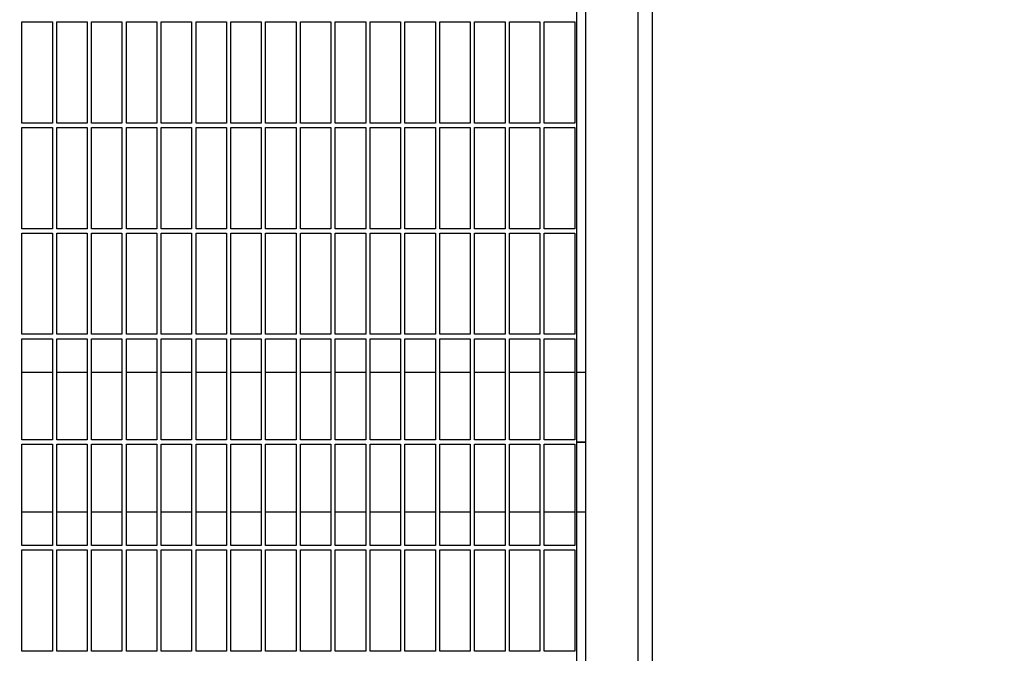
# Model space of a CAD drawing. Header units: inches. Extents: x 36 to 1719, y -84 to 1122.
# Tile 542 of 571: x 1063 to 1091, y 834 to 852. Entities that reach past the tile are written whole.
import ezdxf

# ---------------------------------------------------------------- set-up
doc = ezdxf.new("R2010")
doc.units = ezdxf.units.IN
doc.header["$LTSCALE"] = 48
doc.header["$MEASUREMENT"] = 0
doc.layers.add('Dimension (ANSI)', color=7, linetype='Continuous', lineweight=25)
doc.layers.add('Visible (ANSI)', color=7, linetype='Continuous', lineweight=30)
doc.styles.add('Note Text (ANSI)', font='tahoma.ttf')
doc.dimstyles.new('Architectural (ANSI)', dxfattribs={"dimscale": 48, "dimtxt": 0.125, "dimasz": 0.098425, "dimexe": 0.125, "dimexo": 0.0625, "dimgap": 0.031496, "dimtad": 0, "dimtih": 1, "dimtoh": 1, "dimdec": 4, "dimrnd": 1e-08, "dimzin": 3, "dimdsep": 46, "dimlunit": 4, "dimtxsty": 'Note Text (ANSI)', "dimcen": 0.09, "dimdle": 0.393701, "dimclrd": 256, "dimclre": 256, "dimclrt": 256, "dimadec": 0, "dimazin": 3, "dimtfac": 0.96, "dimtofl": 0, "dimtmove": 0, "dimatfit": 3, "dimfxl": 1, "dimfrac": 2, "dimtolj": 1, "dimtzin": 12, "dimlwd": -1, "dimlwe": -1, "dimarcsym": 0})

# ---------------------------------------------------------------- blocks, each defined once
blk = doc.blocks.new('*D17')
at = {"layer": 'Defpoints', "color": 0, "transparency": 16777216}
for p in [(1035.918, 896.491), (1035.918, 760.491), (1124.12, 760.491)]:
    blk.add_point(p, dxfattribs=at)
at = {"layer": 'Dimension (ANSI)', "transparency": 16777216}
for p, q in [((1038.918, 896.491), (1130.12, 896.491)), ((1124.12, 891.767), (1124.12, 835.013)), ((1124.12, 765.216), (1124.12, 825.97)), ((1038.918, 760.491), (1130.12, 760.491))]:
    blk.add_line(p, q, dxfattribs=at)
for points in [[(1123.332, 891.767), (1124.907, 891.767), (1124.12, 896.491)], [(1123.332, 765.216), (1124.907, 765.216), (1124.12, 760.491)]]:
    blk.add_solid(points, dxfattribs=at)
at = {"layer": 'Dimension (ANSI)', "transparency": 16777216, "insert": (1114.021, 833.501), "char_height": 6, "attachment_point": 1, "style": 'Note Text (ANSI)'}
blk.add_mtext('\\A1;11\'-4"', dxfattribs=at)

msp = doc.modelspace()

# ---------------------------------------------------------------- linework, layer by layer
at = {"layer": 'Visible (ANSI)'}
for p, q in [((1079.24768, 891.5714), (1079.24768, 824.5714)), ((1080.74768, 891.5714), (1080.74768, 825.3214)), ((1081.16768, 825.3214), (1081.16768, 891.5714)), ((1078.99768, 825.96116), (1078.99768, 891.3214)), ((1063.06018, 849.47765), (1063.06018, 852.3839)), ((1063.06018, 852.3839), (1063.93518, 852.3839)), ((1063.93518, 852.3839), (1063.93518, 849.47765)), ((1064.06018, 849.47765), (1064.06018, 852.3839)), ((1064.06018, 852.3839), (1064.93518, 852.3839)), ((1064.93518, 852.3839), (1064.93518, 849.47765)), ((1065.06018, 849.47765), (1065.06018, 852.3839)), ((1065.06018, 852.3839), (1065.93518, 852.3839)), ((1065.93518, 852.3839), (1065.93518, 849.47765)), ((1066.06018, 849.47765), (1066.06018, 852.3839)), ((1066.06018, 852.3839), (1066.93518, 852.3839)), ((1066.93518, 852.3839), (1066.93518, 849.47765)), ((1067.06018, 849.47765), (1067.06018, 852.3839)), ((1067.06018, 852.3839), (1067.93518, 852.3839)), ((1067.93518, 852.3839), (1067.93518, 849.47765)), ((1068.06018, 849.47765), (1068.06018, 852.3839)), ((1068.06018, 852.3839), (1068.93518, 852.3839)), ((1068.93518, 852.3839), (1068.93518, 849.47765)), ((1069.06018, 849.47765), (1069.06018, 852.3839)), ((1069.06018, 852.3839), (1069.93518, 852.3839)), ((1069.93518, 852.3839), (1069.93518, 849.47765)), ((1070.06018, 849.47765), (1070.06018, 852.3839)), ((1070.06018, 852.3839), (1070.93518, 852.3839)), ((1070.93518, 852.3839), (1070.93518, 849.47765)), ((1071.06018, 849.47765), (1071.06018, 852.3839)), ((1071.06018, 852.3839), (1071.93518, 852.3839)), ((1071.93518, 852.3839), (1071.93518, 849.47765)), ((1072.06018, 849.47765), (1072.06018, 852.3839)), ((1072.06018, 852.3839), (1072.93518, 852.3839)), ((1072.93518, 852.3839), (1072.93518, 849.47765)), ((1073.06018, 849.47765), (1073.06018, 852.3839)), ((1073.06018, 852.3839), (1073.93518, 852.3839)), ((1073.93518, 852.3839), (1073.93518, 849.47765)), ((1074.06018, 849.47765), (1074.06018, 852.3839)), ((1074.06018, 852.3839), (1074.93518, 852.3839)), ((1074.93518, 852.3839), (1074.93518, 849.47765)), ((1075.06018, 849.47765), (1075.06018, 852.3839)), ((1075.06018, 852.3839), (1075.93518, 852.3839)), ((1075.93518, 852.3839), (1075.93518, 849.47765)), ((1076.06018, 849.47765), (1076.06018, 852.3839)), ((1076.06018, 852.3839), (1076.93518, 852.3839)), ((1076.93518, 852.3839), (1076.93518, 849.47765)), ((1077.06018, 849.47765), (1077.06018, 852.3839)), ((1077.06018, 852.3839), (1077.93518, 852.3839)), ((1077.93518, 852.3839), (1077.93518, 849.47765)), ((1078.06018, 849.47765), (1078.06018, 852.3839)), ((1078.06018, 852.3839), (1078.93518, 852.3839)), ((1078.93518, 852.3839), (1078.93518, 849.47765)), ((1063.93518, 849.47765), (1063.06018, 849.47765)), ((1063.06018, 846.4464), (1063.06018, 849.35265)), ((1063.06018, 849.35265), (1063.93518, 849.35265)), ((1063.93518, 849.35265), (1063.93518, 846.4464)), ((1064.93518, 849.47765), (1064.06018, 849.47765)), ((1064.06018, 846.4464), (1064.06018, 849.35265)), ((1064.06018, 849.35265), (1064.93518, 849.35265)), ((1064.93518, 849.35265), (1064.93518, 846.4464)), ((1065.93518, 849.47765), (1065.06018, 849.47765)), ((1065.06018, 846.4464), (1065.06018, 849.35265)), ((1065.06018, 849.35265), (1065.93518, 849.35265)), ((1065.93518, 849.35265), (1065.93518, 846.4464)), ((1066.93518, 849.47765), (1066.06018, 849.47765)), ((1066.06018, 846.4464), (1066.06018, 849.35265)), ((1066.06018, 849.35265), (1066.93518, 849.35265)), ((1066.93518, 849.35265), (1066.93518, 846.4464)), ((1067.93518, 849.47765), (1067.06018, 849.47765)), ((1067.06018, 846.4464), (1067.06018, 849.35265)), ((1067.06018, 849.35265), (1067.93518, 849.35265)), ((1067.93518, 849.35265), (1067.93518, 846.4464)), ((1068.93518, 849.47765), (1068.06018, 849.47765)), ((1068.06018, 846.4464), (1068.06018, 849.35265)), ((1068.06018, 849.35265), (1068.93518, 849.35265)), ((1068.93518, 849.35265), (1068.93518, 846.4464)), ((1069.93518, 849.47765), (1069.06018, 849.47765)), ((1069.06018, 846.4464), (1069.06018, 849.35265)), ((1069.06018, 849.35265), (1069.93518, 849.35265)), ((1069.93518, 849.35265), (1069.93518, 846.4464)), ((1070.93518, 849.47765), (1070.06018, 849.47765)), ((1070.06018, 846.4464), (1070.06018, 849.35265)), ((1070.06018, 849.35265), (1070.93518, 849.35265)), ((1070.93518, 849.35265), (1070.93518, 846.4464)), ((1071.93518, 849.47765), (1071.06018, 849.47765)), ((1071.06018, 846.4464), (1071.06018, 849.35265)), ((1071.06018, 849.35265), (1071.93518, 849.35265)), ((1071.93518, 849.35265), (1071.93518, 846.4464)), ((1072.93518, 849.47765), (1072.06018, 849.47765)), ((1072.06018, 846.4464), (1072.06018, 849.35265)), ((1072.06018, 849.35265), (1072.93518, 849.35265)), ((1072.93518, 849.35265), (1072.93518, 846.4464)), ((1073.93518, 849.47765), (1073.06018, 849.47765)), ((1073.06018, 846.4464), (1073.06018, 849.35265)), ((1073.06018, 849.35265), (1073.93518, 849.35265)), ((1073.93518, 849.35265), (1073.93518, 846.4464)), ((1074.93518, 849.47765), (1074.06018, 849.47765)), ((1074.06018, 846.4464), (1074.06018, 849.35265)), ((1074.06018, 849.35265), (1074.93518, 849.35265)), ((1074.93518, 849.35265), (1074.93518, 846.4464)), ((1075.93518, 849.47765), (1075.06018, 849.47765)), ((1075.06018, 846.4464), (1075.06018, 849.35265)), ((1075.06018, 849.35265), (1075.93518, 849.35265)), ((1075.93518, 849.35265), (1075.93518, 846.4464)), ((1076.93518, 849.47765), (1076.06018, 849.47765)), ((1076.06018, 846.4464), (1076.06018, 849.35265)), ((1076.06018, 849.35265), (1076.93518, 849.35265)), ((1076.93518, 849.35265), (1076.93518, 846.4464)), ((1077.93518, 849.47765), (1077.06018, 849.47765)), ((1077.06018, 846.4464), (1077.06018, 849.35265)), ((1077.06018, 849.35265), (1077.93518, 849.35265)), ((1077.93518, 849.35265), (1077.93518, 846.4464)), ((1078.93518, 849.47765), (1078.06018, 849.47765)), ((1078.06018, 846.4464), (1078.06018, 849.35265)), ((1078.06018, 849.35265), (1078.93518, 849.35265)), ((1078.93518, 849.35265), (1078.93518, 846.4464)), ((1063.93518, 846.4464), (1063.06018, 846.4464)), ((1064.93518, 846.4464), (1064.06018, 846.4464)), ((1065.93518, 846.4464), (1065.06018, 846.4464)), ((1066.93518, 846.4464), (1066.06018, 846.4464)), ((1067.93518, 846.4464), (1067.06018, 846.4464)), ((1068.93518, 846.4464), (1068.06018, 846.4464)), ((1069.93518, 846.4464), (1069.06018, 846.4464)), ((1070.93518, 846.4464), (1070.06018, 846.4464)), ((1071.93518, 846.4464), (1071.06018, 846.4464)), ((1072.93518, 846.4464), (1072.06018, 846.4464)), ((1073.93518, 846.4464), (1073.06018, 846.4464)), ((1074.93518, 846.4464), (1074.06018, 846.4464)), ((1075.93518, 846.4464), (1075.06018, 846.4464)), ((1076.93518, 846.4464), (1076.06018, 846.4464)), ((1077.93518, 846.4464), (1077.06018, 846.4464)), ((1078.93518, 846.4464), (1078.06018, 846.4464)), ((1063.06018, 843.41515), (1063.06018, 846.3214)), ((1063.06018, 846.3214), (1063.93518, 846.3214)), ((1063.93518, 846.3214), (1063.93518, 843.41515)), ((1064.06018, 843.41515), (1064.06018, 846.3214)), ((1064.06018, 846.3214), (1064.93518, 846.3214)), ((1064.93518, 846.3214), (1064.93518, 843.41515)), ((1065.06018, 843.41515), (1065.06018, 846.3214)), ((1065.06018, 846.3214), (1065.93518, 846.3214)), ((1065.93518, 846.3214), (1065.93518, 843.41515)), ((1066.06018, 843.41515), (1066.06018, 846.3214)), ((1066.06018, 846.3214), (1066.93518, 846.3214)), ((1066.93518, 846.3214), (1066.93518, 843.41515)), ((1067.06018, 843.41515), (1067.06018, 846.3214)), ((1067.06018, 846.3214), (1067.93518, 846.3214)), ((1067.93518, 846.3214), (1067.93518, 843.41515)), ((1068.06018, 843.41515), (1068.06018, 846.3214)), ((1068.06018, 846.3214), (1068.93518, 846.3214)), ((1068.93518, 846.3214), (1068.93518, 843.41515)), ((1069.06018, 843.41515), (1069.06018, 846.3214)), ((1069.06018, 846.3214), (1069.93518, 846.3214)), ((1069.93518, 846.3214), (1069.93518, 843.41515)), ((1070.06018, 843.41515), (1070.06018, 846.3214)), ((1070.06018, 846.3214), (1070.93518, 846.3214)), ((1070.93518, 846.3214), (1070.93518, 843.41515)), ((1071.06018, 843.41515), (1071.06018, 846.3214)), ((1071.06018, 846.3214), (1071.93518, 846.3214)), ((1071.93518, 846.3214), (1071.93518, 843.41515)), ((1072.06018, 843.41515), (1072.06018, 846.3214)), ((1072.06018, 846.3214), (1072.93518, 846.3214)), ((1072.93518, 846.3214), (1072.93518, 843.41515)), ((1073.06018, 843.41515), (1073.06018, 846.3214)), ((1073.06018, 846.3214), (1073.93518, 846.3214)), ((1073.93518, 846.3214), (1073.93518, 843.41515)), ((1074.06018, 843.41515), (1074.06018, 846.3214)), ((1074.06018, 846.3214), (1074.93518, 846.3214)), ((1074.93518, 846.3214), (1074.93518, 843.41515)), ((1075.06018, 843.41515), (1075.06018, 846.3214)), ((1075.06018, 846.3214), (1075.93518, 846.3214)), ((1075.93518, 846.3214), (1075.93518, 843.41515)), ((1076.06018, 843.41515), (1076.06018, 846.3214)), ((1076.06018, 846.3214), (1076.93518, 846.3214)), ((1076.93518, 846.3214), (1076.93518, 843.41515)), ((1077.06018, 843.41515), (1077.06018, 846.3214)), ((1077.06018, 846.3214), (1077.93518, 846.3214)), ((1077.93518, 846.3214), (1077.93518, 843.41515)), ((1078.06018, 843.41515), (1078.06018, 846.3214)), ((1078.06018, 846.3214), (1078.93518, 846.3214)), ((1078.93518, 846.3214), (1078.93518, 843.41515)), ((1063.93518, 843.41515), (1063.06018, 843.41515)), ((1064.93518, 843.41515), (1064.06018, 843.41515)), ((1065.93518, 843.41515), (1065.06018, 843.41515)), ((1066.93518, 843.41515), (1066.06018, 843.41515)), ((1067.93518, 843.41515), (1067.06018, 843.41515)), ((1068.93518, 843.41515), (1068.06018, 843.41515)), ((1069.93518, 843.41515), (1069.06018, 843.41515)), ((1070.93518, 843.41515), (1070.06018, 843.41515)), ((1071.93518, 843.41515), (1071.06018, 843.41515)), ((1072.93518, 843.41515), (1072.06018, 843.41515)), ((1073.93518, 843.41515), (1073.06018, 843.41515)), ((1074.93518, 843.41515), (1074.06018, 843.41515)), ((1075.93518, 843.41515), (1075.06018, 843.41515)), ((1076.93518, 843.41515), (1076.06018, 843.41515)), ((1077.93518, 843.41515), (1077.06018, 843.41515)), ((1078.93518, 843.41515), (1078.06018, 843.41515)), ((1063.06018, 840.3839), (1063.06018, 843.29015)), ((1063.06018, 843.29015), (1063.93518, 843.29015)), ((1063.93518, 843.29015), (1063.93518, 840.3839)), ((1064.06018, 840.3839), (1064.06018, 843.29015)), ((1064.06018, 843.29015), (1064.93518, 843.29015)), ((1064.93518, 843.29015), (1064.93518, 840.3839)), ((1065.06018, 840.3839), (1065.06018, 843.29015)), ((1065.06018, 843.29015), (1065.93518, 843.29015)), ((1065.93518, 843.29015), (1065.93518, 840.3839)), ((1066.06018, 840.3839), (1066.06018, 843.29015)), ((1066.06018, 843.29015), (1066.93518, 843.29015)), ((1066.93518, 843.29015), (1066.93518, 840.3839)), ((1067.06018, 840.3839), (1067.06018, 843.29015)), ((1067.06018, 843.29015), (1067.93518, 843.29015)), ((1067.93518, 843.29015), (1067.93518, 840.3839)), ((1068.06018, 840.3839), (1068.06018, 843.29015)), ((1068.06018, 843.29015), (1068.93518, 843.29015)), ((1068.93518, 843.29015), (1068.93518, 840.3839)), ((1069.06018, 840.3839), (1069.06018, 843.29015)), ((1069.06018, 843.29015), (1069.93518, 843.29015)), ((1069.93518, 843.29015), (1069.93518, 840.3839)), ((1070.06018, 840.3839), (1070.06018, 843.29015)), ((1070.06018, 843.29015), (1070.93518, 843.29015)), ((1070.93518, 843.29015), (1070.93518, 840.3839)), ((1071.06018, 840.3839), (1071.06018, 843.29015)), ((1071.06018, 843.29015), (1071.93518, 843.29015)), ((1071.93518, 843.29015), (1071.93518, 840.3839)), ((1072.06018, 840.3839), (1072.06018, 843.29015)), ((1072.06018, 843.29015), (1072.93518, 843.29015)), ((1072.93518, 843.29015), (1072.93518, 840.3839)), ((1073.06018, 840.3839), (1073.06018, 843.29015)), ((1073.06018, 843.29015), (1073.93518, 843.29015)), ((1073.93518, 843.29015), (1073.93518, 840.3839)), ((1074.06018, 840.3839), (1074.06018, 843.29015)), ((1074.06018, 843.29015), (1074.93518, 843.29015)), ((1074.93518, 843.29015), (1074.93518, 840.3839)), ((1075.06018, 840.3839), (1075.06018, 843.29015)), ((1075.06018, 843.29015), (1075.93518, 843.29015)), ((1075.93518, 843.29015), (1075.93518, 840.3839)), ((1076.06018, 840.3839), (1076.06018, 843.29015)), ((1076.06018, 843.29015), (1076.93518, 843.29015)), ((1076.93518, 843.29015), (1076.93518, 840.3839)), ((1077.06018, 840.3839), (1077.06018, 843.29015)), ((1077.06018, 843.29015), (1077.93518, 843.29015)), ((1077.93518, 843.29015), (1077.93518, 840.3839)), ((1078.06018, 840.3839), (1078.06018, 843.29015)), ((1078.06018, 843.29015), (1078.93518, 843.29015)), ((1078.93518, 843.29015), (1078.93518, 840.3839)), ((1063.93518, 842.3214), (1063.06018, 842.3214)), ((1064.93518, 842.3214), (1064.06018, 842.3214)), ((1065.93518, 842.3214), (1065.06018, 842.3214)), ((1066.93518, 842.3214), (1066.06018, 842.3214)), ((1067.93518, 842.3214), (1067.06018, 842.3214)), ((1068.93518, 842.3214), (1068.06018, 842.3214)), ((1069.93518, 842.3214), (1069.06018, 842.3214)), ((1070.93518, 842.3214), (1070.06018, 842.3214)), ((1071.93518, 842.3214), (1071.06018, 842.3214)), ((1072.93518, 842.3214), (1072.06018, 842.3214)), ((1073.93518, 842.3214), (1073.06018, 842.3214)), ((1074.93518, 842.3214), (1074.06018, 842.3214)), ((1075.93518, 842.3214), (1075.06018, 842.3214)), ((1076.93518, 842.3214), (1076.06018, 842.3214)), ((1077.93518, 842.3214), (1077.06018, 842.3214)), ((1078.93518, 842.3214), (1078.06018, 842.3214)), ((1079.24768, 842.3214), (1078.99768, 842.3214)), ((1063.93518, 840.3839), (1063.06018, 840.3839)), ((1063.06018, 837.35265), (1063.06018, 840.2589)), ((1063.06018, 840.2589), (1063.93518, 840.2589)), ((1063.93518, 840.2589), (1063.93518, 837.35265)), ((1064.93518, 840.3839), (1064.06018, 840.3839)), ((1064.06018, 837.35265), (1064.06018, 840.2589)), ((1064.06018, 840.2589), (1064.93518, 840.2589)), ((1064.93518, 840.2589), (1064.93518, 837.35265)), ((1065.93518, 840.3839), (1065.06018, 840.3839)), ((1065.06018, 837.35265), (1065.06018, 840.2589)), ((1065.06018, 840.2589), (1065.93518, 840.2589)), ((1065.93518, 840.2589), (1065.93518, 837.35265)), ((1066.93518, 840.3839), (1066.06018, 840.3839)), ((1066.06018, 837.35265), (1066.06018, 840.2589)), ((1066.06018, 840.2589), (1066.93518, 840.2589)), ((1066.93518, 840.2589), (1066.93518, 837.35265)), ((1067.93518, 840.3839), (1067.06018, 840.3839)), ((1067.06018, 837.35265), (1067.06018, 840.2589)), ((1067.06018, 840.2589), (1067.93518, 840.2589)), ((1067.93518, 840.2589), (1067.93518, 837.35265)), ((1068.93518, 840.3839), (1068.06018, 840.3839)), ((1068.06018, 837.35265), (1068.06018, 840.2589)), ((1068.06018, 840.2589), (1068.93518, 840.2589)), ((1068.93518, 840.2589), (1068.93518, 837.35265)), ((1069.93518, 840.3839), (1069.06018, 840.3839)), ((1069.06018, 837.35265), (1069.06018, 840.2589)), ((1069.06018, 840.2589), (1069.93518, 840.2589)), ((1069.93518, 840.2589), (1069.93518, 837.35265)), ((1070.93518, 840.3839), (1070.06018, 840.3839)), ((1070.06018, 837.35265), (1070.06018, 840.2589)), ((1070.06018, 840.2589), (1070.93518, 840.2589)), ((1070.93518, 840.2589), (1070.93518, 837.35265)), ((1071.93518, 840.3839), (1071.06018, 840.3839)), ((1071.06018, 837.35265), (1071.06018, 840.2589)), ((1071.06018, 840.2589), (1071.93518, 840.2589)), ((1071.93518, 840.2589), (1071.93518, 837.35265)), ((1072.93518, 840.3839), (1072.06018, 840.3839)), ((1072.06018, 837.35265), (1072.06018, 840.2589)), ((1072.06018, 840.2589), (1072.93518, 840.2589)), ((1072.93518, 840.2589), (1072.93518, 837.35265)), ((1073.93518, 840.3839), (1073.06018, 840.3839)), ((1073.06018, 837.35265), (1073.06018, 840.2589)), ((1073.06018, 840.2589), (1073.93518, 840.2589)), ((1073.93518, 840.2589), (1073.93518, 837.35265)), ((1074.93518, 840.3839), (1074.06018, 840.3839)), ((1074.06018, 837.35265), (1074.06018, 840.2589)), ((1074.06018, 840.2589), (1074.93518, 840.2589)), ((1074.93518, 840.2589), (1074.93518, 837.35265)), ((1075.93518, 840.3839), (1075.06018, 840.3839)), ((1075.06018, 837.35265), (1075.06018, 840.2589)), ((1075.06018, 840.2589), (1075.93518, 840.2589)), ((1075.93518, 840.2589), (1075.93518, 837.35265)), ((1076.93518, 840.3839), (1076.06018, 840.3839)), ((1076.06018, 837.35265), (1076.06018, 840.2589)), ((1076.06018, 840.2589), (1076.93518, 840.2589)), ((1076.93518, 840.2589), (1076.93518, 837.35265)), ((1077.93518, 840.3839), (1077.06018, 840.3839)), ((1077.06018, 837.35265), (1077.06018, 840.2589)), ((1077.06018, 840.2589), (1077.93518, 840.2589)), ((1077.93518, 840.2589), (1077.93518, 837.35265)), ((1078.93518, 840.3839), (1078.06018, 840.3839)), ((1078.06018, 837.35265), (1078.06018, 840.2589)), ((1078.06018, 840.2589), (1078.93518, 840.2589)), ((1078.93518, 840.2589), (1078.93518, 837.35265)), ((1079.24768, 840.3214), (1078.99768, 840.3214)), ((1078.99768, 840.3214), (1079.24768, 840.3214)), ((1063.06018, 838.3214), (1063.93518, 838.3214)), ((1064.06018, 838.3214), (1064.93518, 838.3214)), ((1065.06018, 838.3214), (1065.93518, 838.3214)), ((1066.06018, 838.3214), (1066.93518, 838.3214)), ((1067.06018, 838.3214), (1067.93518, 838.3214)), ((1068.06018, 838.3214), (1068.93518, 838.3214)), ((1069.06018, 838.3214), (1069.93518, 838.3214)), ((1070.06018, 838.3214), (1070.93518, 838.3214)), ((1071.06018, 838.3214), (1071.93518, 838.3214)), ((1072.06018, 838.3214), (1072.93518, 838.3214)), ((1073.06018, 838.3214), (1073.93518, 838.3214)), ((1074.06018, 838.3214), (1074.93518, 838.3214)), ((1075.06018, 838.3214), (1075.93518, 838.3214)), ((1076.06018, 838.3214), (1076.93518, 838.3214)), ((1077.06018, 838.3214), (1077.93518, 838.3214)), ((1078.06018, 838.3214), (1078.93518, 838.3214)), ((1078.99768, 838.3214), (1079.24768, 838.3214)), ((1063.93518, 837.35265), (1063.06018, 837.35265)), ((1063.06018, 834.3214), (1063.06018, 837.22765)), ((1063.06018, 837.22765), (1063.93518, 837.22765)), ((1063.93518, 837.22765), (1063.93518, 834.3214)), ((1064.93518, 837.35265), (1064.06018, 837.35265)), ((1064.06018, 834.3214), (1064.06018, 837.22765)), ((1064.06018, 837.22765), (1064.93518, 837.22765)), ((1064.93518, 837.22765), (1064.93518, 834.3214)), ((1065.93518, 837.35265), (1065.06018, 837.35265)), ((1065.06018, 834.3214), (1065.06018, 837.22765)), ((1065.06018, 837.22765), (1065.93518, 837.22765)), ((1065.93518, 837.22765), (1065.93518, 834.3214)), ((1066.93518, 837.35265), (1066.06018, 837.35265)), ((1066.06018, 834.3214), (1066.06018, 837.22765)), ((1066.06018, 837.22765), (1066.93518, 837.22765)), ((1066.93518, 837.22765), (1066.93518, 834.3214)), ((1067.93518, 837.35265), (1067.06018, 837.35265)), ((1067.06018, 834.3214), (1067.06018, 837.22765)), ((1067.06018, 837.22765), (1067.93518, 837.22765)), ((1067.93518, 837.22765), (1067.93518, 834.3214)), ((1068.93518, 837.35265), (1068.06018, 837.35265)), ((1068.06018, 834.3214), (1068.06018, 837.22765)), ((1068.06018, 837.22765), (1068.93518, 837.22765)), ((1068.93518, 837.22765), (1068.93518, 834.3214)), ((1069.93518, 837.35265), (1069.06018, 837.35265)), ((1069.06018, 834.3214), (1069.06018, 837.22765)), ((1069.06018, 837.22765), (1069.93518, 837.22765)), ((1069.93518, 837.22765), (1069.93518, 834.3214)), ((1070.93518, 837.35265), (1070.06018, 837.35265)), ((1070.06018, 834.3214), (1070.06018, 837.22765)), ((1070.06018, 837.22765), (1070.93518, 837.22765)), ((1070.93518, 837.22765), (1070.93518, 834.3214)), ((1071.93518, 837.35265), (1071.06018, 837.35265)), ((1071.06018, 834.3214), (1071.06018, 837.22765)), ((1071.06018, 837.22765), (1071.93518, 837.22765)), ((1071.93518, 837.22765), (1071.93518, 834.3214)), ((1072.93518, 837.35265), (1072.06018, 837.35265)), ((1072.06018, 834.3214), (1072.06018, 837.22765)), ((1072.06018, 837.22765), (1072.93518, 837.22765)), ((1072.93518, 837.22765), (1072.93518, 834.3214)), ((1073.93518, 837.35265), (1073.06018, 837.35265)), ((1073.06018, 834.3214), (1073.06018, 837.22765)), ((1073.06018, 837.22765), (1073.93518, 837.22765)), ((1073.93518, 837.22765), (1073.93518, 834.3214)), ((1074.93518, 837.35265), (1074.06018, 837.35265)), ((1074.06018, 834.3214), (1074.06018, 837.22765)), ((1074.06018, 837.22765), (1074.93518, 837.22765)), ((1074.93518, 837.22765), (1074.93518, 834.3214)), ((1075.93518, 837.35265), (1075.06018, 837.35265)), ((1075.06018, 834.3214), (1075.06018, 837.22765)), ((1075.06018, 837.22765), (1075.93518, 837.22765)), ((1075.93518, 837.22765), (1075.93518, 834.3214)), ((1076.93518, 837.35265), (1076.06018, 837.35265)), ((1076.06018, 834.3214), (1076.06018, 837.22765)), ((1076.06018, 837.22765), (1076.93518, 837.22765)), ((1076.93518, 837.22765), (1076.93518, 834.3214)), ((1077.93518, 837.35265), (1077.06018, 837.35265)), ((1077.06018, 834.3214), (1077.06018, 837.22765)), ((1077.06018, 837.22765), (1077.93518, 837.22765)), ((1077.93518, 837.22765), (1077.93518, 834.3214)), ((1078.93518, 837.35265), (1078.06018, 837.35265)), ((1078.06018, 834.3214), (1078.06018, 837.22765)), ((1078.06018, 837.22765), (1078.93518, 837.22765)), ((1078.93518, 837.22765), (1078.93518, 834.3214)), ((1063.93518, 834.3214), (1063.06018, 834.3214)), ((1064.93518, 834.3214), (1064.06018, 834.3214)), ((1065.93518, 834.3214), (1065.06018, 834.3214)), ((1066.93518, 834.3214), (1066.06018, 834.3214)), ((1067.93518, 834.3214), (1067.06018, 834.3214)), ((1068.93518, 834.3214), (1068.06018, 834.3214)), ((1069.93518, 834.3214), (1069.06018, 834.3214)), ((1070.93518, 834.3214), (1070.06018, 834.3214)), ((1071.93518, 834.3214), (1071.06018, 834.3214)), ((1072.93518, 834.3214), (1072.06018, 834.3214)), ((1073.93518, 834.3214), (1073.06018, 834.3214)), ((1074.93518, 834.3214), (1074.06018, 834.3214)), ((1075.93518, 834.3214), (1075.06018, 834.3214)), ((1076.93518, 834.3214), (1076.06018, 834.3214)), ((1077.93518, 834.3214), (1077.06018, 834.3214)), ((1078.93518, 834.3214), (1078.06018, 834.3214))]:
    msp.add_line(p, q, dxfattribs=at)

# ---------------------------------------------------------------- dimensions: what is measured, and where the dimension line sits
at = {"layer": 'Dimension (ANSI)'}
dim = msp.add_linear_dim(base=(1124.11953, 760.4914), p1=(1035.91768, 896.4914), p2=(1035.91768, 760.4914), angle=90, dimstyle='Architectural (ANSI)', override={"dimgap": 0.031496, "dimdec": 4, "dimlfac": 1, "dimtol": 0, "dimlim": 0, "dimtp": 0, "dimtm": 0, "dimtdec": 2, "dimatfit": 1}, dxfattribs=at)
dim.commit()
dim.dimension.update_dxf_attribs({"geometry": '*D17', "text_midpoint": (1124.11953, 830.4914), "dimtype": 160})

doc.saveas('drawing.dxf')
